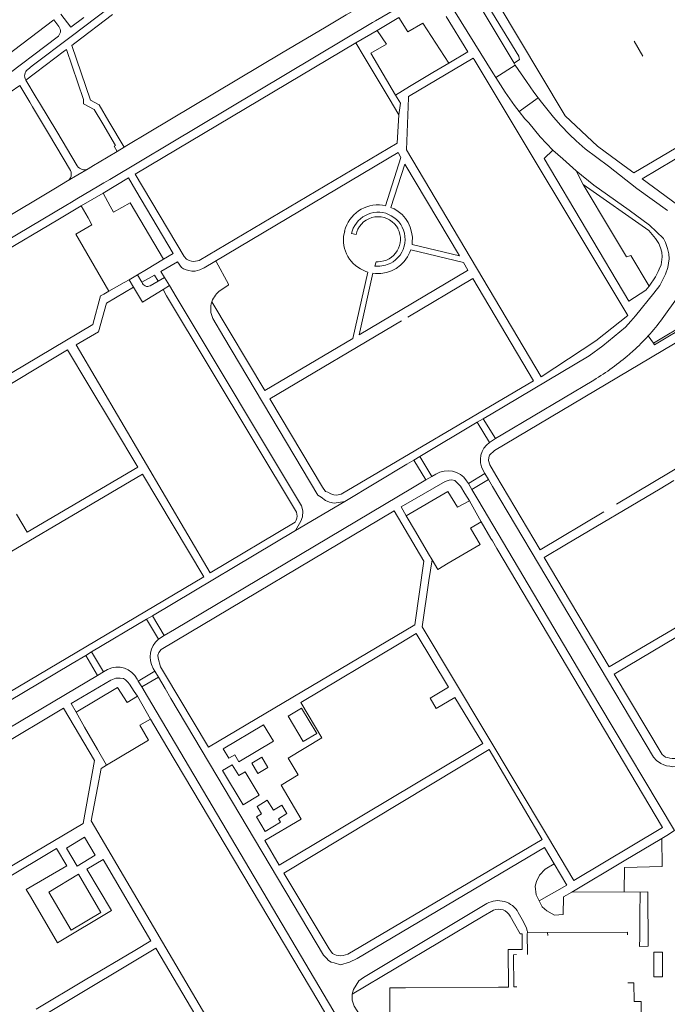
# Model space of a CAD drawing. Extents: x 145000 to 155000, y 457500 to 470000.
# Tile 276 of 548: x 148190 to 148358, y 464749 to 465005. Entities that reach past the tile are written whole.
import ezdxf

# ---------------------------------------------------------------- set-up
doc = ezdxf.new("R2010")
doc.units = 0
doc.header["$LTSCALE"] = 0.2
doc.header["$MEASUREMENT"] = 0
doc.layers.add('kant verharding', color=252, linetype='Continuous', lineweight=0)

msp = doc.modelspace()

# ---------------------------------------------------------------- linework, layer by layer
at = {"layer": 'kant verharding', "lineweight": 0}
for p, q in [((148259.92, 465042.98), (148203.51, 465000.2)), ((148301.61, 465009.02), (148312.91, 464990.77)), ((148214.26, 465005.88), (148204.45, 464998.43)), ((148282.9, 465001.68), (148288.53, 465005.12)), ((148288.53, 465005.12), (148290.88, 465001.38)), ((148306.47, 464996.22), (148300.85, 465005.36)), ((148198.95, 465004.51), (148175.96, 464987)), ((148200.3, 465002.78), (148198.95, 465004.51)), ((148258.09, 464995.8), (148269.64, 465002.69)), ((148290.88, 465001.38), (148294.72, 465003.61)), ((148294.72, 465003.61), (148301.46, 464993.28)), ((148180, 464984.97), (148199.89, 465000)), ((148282.9, 465001.68), (148277.33, 464998.55)), ((148285.33, 464998.21), (148282.9, 465001.68)), ((148203.69, 464997.82), (148204.45, 464998.43)), ((148277.33, 464998.55), (148220.08, 464964.41)), ((148279.54, 464994.87), (148277.33, 464998.55)), ((148281.23, 464995.83), (148285.33, 464998.21)), ((148349.59, 464998.97), (148351.85, 464995.05)), ((148223.75, 464975.3), (148258.09, 464995.8)), ((148286.02, 464984.04), (148279.54, 464994.87)), ((148287.66, 464984.97), (148281.23, 464995.83)), ((148301.46, 464993.28), (148306.47, 464996.22)), ((148308.09, 464994.16), (148307.84, 464994.58)), ((148301.46, 464993.28), (148297.36, 464990.81)), ((148347.92, 464927.71), (148308.09, 464994.16)), ((148313.68, 464989.55), (148318.75, 464992.74)), ((148318.45, 464993.24), (148318.75, 464992.74)), ((148297.36, 464990.81), (148291.32, 464987.17)), ((148312.91, 464990.77), (148313.68, 464989.55)), ((148187.68, 464985.69), (148190.14, 464987.47)), ((148190.14, 464987.47), (148192.73, 464983.11)), ((148191.73, 464988.83), (148194.44, 464984.31)), ((148291.32, 464987.17), (148287.66, 464984.97)), ((148192.73, 464983.11), (148193.45, 464981.9)), ((148193.45, 464981.9), (148197.59, 464974.94)), ((148194.44, 464984.31), (148195.25, 464982.95)), ((148195.25, 464982.95), (148199.74, 464975.47)), ((148288.52, 464979.86), (148286.02, 464984.04)), ((148291, 464984.2), (148290.47, 464970.73)), ((148324.64, 464984.21), (148319.79, 464980.66)), ((148325.51, 464983.09), (148324.64, 464984.21)), ((148288.07, 464972.48), (148288.52, 464979.86)), ((148319.79, 464980.66), (148321.24, 464978.79)), ((148217.22, 464971.4), (148213.28, 464978.09)), ((148349.53, 464964.75), (148373.82, 464979.11)), ((148351.66, 464963.2), (148376.53, 464978.09)), ((148197.59, 464974.94), (148203.3, 464965.34)), ((148199.74, 464975.47), (148205.09, 464966.55)), ((148217.96, 464971.84), (148223.75, 464975.3)), ((148217.22, 464971.4), (148217.96, 464971.84)), ((148210.79, 464967.56), (148215.43, 464970.33)), ((148215.43, 464970.33), (148217.22, 464971.4)), ((148240.8, 464941.76), (148288.31, 464970.06)), ((148288.31, 464970.06), (148289.08, 464968.76)), ((148290.47, 464970.73), (148325.46, 464911.82)), ((148207.86, 464965.82), (148209.25, 464966.64)), ((148209.25, 464966.64), (148210.79, 464967.56)), ((148304.24, 464943.19), (148290.05, 464966.98)), ((148347, 464966.59), (148349.53, 464964.75)), ((148207.86, 464965.82), (148202.55, 464962.66)), ((148334.57, 464965.24), (148336.38, 464961.69)), ((148199.41, 464960.77), (148200.94, 464961.69)), ((148202.55, 464962.66), (148200.94, 464961.69)), ((148204.99, 464957.99), (148210.65, 464961.36)), ((148210.65, 464961.36), (148211.98, 464962.15)), ((148211.77, 464959.45), (148218.36, 464963.48)), ((148211.98, 464962.15), (148213.51, 464963.06)), ((148218.36, 464963.48), (148220.28, 464960.21)), ((148336.38, 464961.69), (148343.68, 464949.46)), ((148357.55, 464958.86), (148351.66, 464963.2)), ((148175.55, 464946.55), (148199.41, 464960.77)), ((148206.1, 464956.18), (148211.77, 464959.45)), ((148211.77, 464959.45), (148213.6, 464956.12)), ((148220.28, 464960.21), (148229.92, 464943.8)), ((148365.05, 464953.32), (148357.55, 464958.86)), ((148202.07, 464956.25), (148203.61, 464957.17)), ((148203.61, 464957.17), (148204.99, 464957.99)), ((148201.72, 464953.58), (148206.1, 464956.18)), ((148206.1, 464956.18), (148207.86, 464953.08)), ((148213.6, 464956.12), (148214.46, 464954.57)), ((148286.55, 464953.63), (148287.25, 464953.2)), ((148134.21, 464913.48), (148199.99, 464952.55)), ((148199.99, 464952.55), (148201.72, 464953.58)), ((148207.86, 464953.08), (148208.87, 464951.28)), ((148274.32, 464949.01), (148274.47, 464949.62)), ((148288.31, 464950.19), (148287.9, 464950.88)), ((148227.41, 464942.3), (148229.92, 464943.8)), ((148223.04, 464939.69), (148227.41, 464942.3)), ((148238.01, 464940.11), (148240.8, 464941.76)), ((148244.32, 464935.81), (148241.08, 464941.71)), ((148287.01, 464941.66), (148286.43, 464941.31)), ((148306.47, 464939.46), (148305.3, 464941.43)), ((148220.69, 464938.28), (148223.04, 464939.69)), ((148278.25, 464922.66), (148306.36, 464939.39)), ((148306.36, 464939.39), (148306.47, 464939.46)), ((148213.25, 464933.99), (148217.24, 464936.27)), ((148217.24, 464936.27), (148218.52, 464937)), ((148218.52, 464937), (148220.69, 464938.28)), ((148218.52, 464937), (148219.69, 464935.04)), ((148221.87, 464936.36), (148220.69, 464938.28)), ((148223.99, 464935.4), (148226.04, 464936.6)), ((148227.69, 464937.61), (148226.04, 464936.6)), ((148228.99, 464935.47), (148227.69, 464937.61)), ((148211.13, 464932.78), (148212.01, 464933.28)), ((148212.01, 464933.28), (148213.25, 464933.99)), ((148219.69, 464935.04), (148212.62, 464930.94)), ((148219.69, 464935.04), (148221.99, 464931.13)), ((148221.99, 464931.13), (148227.33, 464934.47)), ((148227.33, 464934.47), (148228.99, 464935.47)), ((148227.33, 464934.47), (148228.27, 464932.84)), ((148228.99, 464935.47), (148230.72, 464932.59)), ((148242.32, 464934.3), (148244.25, 464935.58)), ((148212.62, 464930.94), (148210.6, 464923.46)), ((148230.72, 464932.59), (148263.28, 464878.27)), ((148240.02, 464931.29), (148253.71, 464908.2)), ((148372.88, 464931.42), (148354.59, 464920.51)), ((148356.89, 464926.82), (148361.02, 464932.62)), ((148240.26, 464926.92), (148243.09, 464922.08)), ((148289.2, 464926.28), (148255.02, 464906.03)), ((148210.6, 464923.46), (148204.81, 464920.1)), ((148253.71, 464908.2), (148276.55, 464921.74)), ((148354.59, 464920.51), (148353.27, 464922.41)), ((148202.57, 464918.82), (148198.24, 464916.22)), ((148207.84, 464909.99), (148202.57, 464918.82)), ((148204.81, 464920.1), (148239.52, 464860.87)), ((148348.36, 464917.64), (148349.36, 464918.51)), ((148198.24, 464916.22), (148185.39, 464908.53)), ((148273.52, 464881.3), (148323.44, 464910.77)), ((148315.55, 464896.92), (148339.16, 464910.93)), ((148214.47, 464898.87), (148207.84, 464909.99)), ((148393, 464907.41), (148345, 464878.7)), ((148293.99, 464891.08), (148308.89, 464899.96)), ((148308.89, 464899.96), (148310.44, 464900.87)), ((148308.89, 464899.96), (148312.02, 464894.75)), ((148310.44, 464900.87), (148312.47, 464902.08)), ((148310.44, 464900.87), (148313.6, 464895.76)), ((148220.78, 464888.29), (148214.47, 464898.87)), ((148313.6, 464895.76), (148312.02, 464894.75)), ((148315.55, 464896.92), (148313.6, 464895.76)), ((148290.64, 464889.07), (148292.45, 464890.14)), ((148292.45, 464890.14), (148293.99, 464891.08)), ((148292.45, 464890.14), (148295.52, 464885)), ((148293.99, 464891.08), (148297.06, 464885.9)), ((148220.78, 464888.29), (148192.05, 464871.44)), ((148274.47, 464879.43), (148290.64, 464889.07)), ((148310.39, 464887.46), (148310.88, 464886.64)), ((148295.52, 464885), (148292.1, 464882.95)), ((148297.06, 464885.9), (148295.52, 464885)), ((148298.16, 464886.53), (148297.06, 464885.9)), ((148306.56, 464884.04), (148306.11, 464884.79)), ((148306.56, 464884.04), (148310.88, 464886.64)), ((148311.79, 464885.1), (148307.48, 464882.52)), ((148310.88, 464886.64), (148311.79, 464885.1)), ((148311.79, 464885.1), (148312.87, 464883.3)), ((148325.17, 464866.84), (148313.7, 464886.27)), ((148356.3, 464882.7), (148359.88, 464884.82)), ((148292.1, 464882.95), (148230.3, 464846.18)), ((148307.48, 464882.52), (148306.56, 464884.04)), ((148309, 464879.96), (148307.48, 464882.52)), ((148332.03, 464868.33), (148356.3, 464882.7)), ((148303.79, 464877.91), (148306.83, 464879.56)), ((148306.83, 464879.56), (148305.67, 464881.48)), ((148309.89, 464874.14), (148306.83, 464879.56)), ((148261.71, 464871.88), (148274.47, 464879.43)), ((148289.11, 464877.98), (148290.43, 464875.66)), ((148192.05, 464871.44), (148189.29, 464876.14)), ((148290.43, 464875.66), (148292.83, 464871.59)), ((148341.73, 464876.75), (148325.17, 464866.84)), ((148224.58, 464849.74), (148261.71, 464871.88)), ((148239.52, 464860.87), (148261.58, 464874.01)), ((148309.89, 464874.14), (148307.1, 464872.45)), ((148307.1, 464872.45), (148309.63, 464868.19)), ((148309.89, 464874.14), (148312.42, 464869.82)), ((148292.83, 464871.59), (148296.23, 464865.84)), ((148312.42, 464869.82), (148312.8, 464869.17)), ((148309.63, 464868.19), (148301.35, 464863.35)), ((148326.23, 464864.89), (148332.03, 464868.33)), ((148296.23, 464865.84), (148297.15, 464864.28)), ((148296.35, 464858.84), (148297.15, 464864.28)), ((148333.1, 464853.31), (148326.23, 464864.89)), ((148187.35, 464829.77), (148237.9, 464859.84)), ((148377.18, 464856.62), (148343.09, 464836.43)), ((148343.09, 464836.43), (148333.1, 464853.31)), ((148223.04, 464848.81), (148208.81, 464840.34)), ((148224.58, 464849.74), (148223.04, 464848.81)), ((148223.04, 464848.81), (148226.12, 464843.62)), ((148224.58, 464849.74), (148227.61, 464844.57)), ((148239.15, 464815.56), (148292.71, 464847.36)), ((148226.12, 464843.62), (148227.61, 464844.57)), ((148227.61, 464844.57), (148230.3, 464846.18)), ((148288.61, 464842.45), (148263.09, 464827.24)), ((148207.26, 464839.42), (148203.73, 464837.3)), ((148208.81, 464840.34), (148207.26, 464839.42)), ((148207.26, 464839.42), (148210.3, 464834.23)), ((148208.81, 464840.34), (148211.84, 464835.17)), ((148187.05, 464827.35), (148203.73, 464837.3)), ((148224.81, 464836.06), (148225.23, 464835.33)), ((148207.54, 464832.59), (148210.3, 464834.23)), ((148210.3, 464834.23), (148211.84, 464835.17)), ((148211.84, 464835.17), (148212.92, 464835.79)), ((148220.92, 464832.78), (148225.23, 464835.33)), ((148221.83, 464831.25), (148226.13, 464833.79)), ((148226.13, 464833.79), (148225.23, 464835.33)), ((148227.87, 464830.84), (148226.13, 464833.79)), ((148227.74, 464834.72), (148239.15, 464815.56)), ((148207.54, 464832.59), (148179.61, 464815.95)), ((148220.65, 464833.23), (148220.92, 464832.78)), ((148220.92, 464832.78), (148221.83, 464831.25)), ((148221.83, 464831.25), (148223.26, 464828.79)), ((148301.43, 464831.17), (148296.65, 464828.32)), ((148218, 464827.23), (148220.72, 464828.83)), ((148220.72, 464828.83), (148219.88, 464830.07)), ((148224.05, 464822.91), (148220.72, 464828.83)), ((148223.26, 464828.79), (148273.97, 464743.13)), ((148298.24, 464825.66), (148303.04, 464828.52)), ((148203.47, 464826.92), (148204.77, 464824.68)), ((148296.65, 464828.32), (148298.24, 464825.66)), ((148204.77, 464824.68), (148206.98, 464820.83)), ((148206.98, 464820.83), (148210.34, 464814.95)), ((148221.29, 464821.27), (148224.05, 464822.91)), ((148224.05, 464822.91), (148228.36, 464815.66)), ((148253.36, 464821.39), (148242.97, 464815.14)), ((148228.36, 464815.66), (148267.76, 464749.33)), ((148210.34, 464814.95), (148212.66, 464810.9)), ((148266.9, 464790.62), (148305.58, 464813.71)), ((148248.09, 464800.6), (148242.77, 464809.51)), ((148263.17, 464796.94), (148253.77, 464791.32)), ((148356.74, 464791.84), (148358.08, 464792.68)), ((148358.08, 464792.68), (148360.04, 464793.92)), ((148253.77, 464791.32), (148257.43, 464784.96)), ((148257.43, 464784.96), (148266.9, 464790.62)), ((148356.74, 464791.84), (148347.03, 464786.05)), ((148199.71, 464789.32), (148185.69, 464780.92)), ((148202.35, 464784.8), (148199.71, 464789.32)), ((148211.81, 464786.45), (148207.52, 464783.88)), ((148347.03, 464786.05), (148333.45, 464777.96)), ((148207.52, 464783.88), (148213.92, 464773.18)), ((148347.03, 464778.06), (148347.08, 464784.34)), ((148333.45, 464777.96), (148347.03, 464778.06)), ((148347.03, 464778.06), (148351.11, 464777.94)), ((148351.11, 464777.94), (148351.09, 464772.08)), ((148199.95, 464764.81), (148192.9, 464776.79)), ((148311.38, 464774.99), (148306.64, 464772.18)), ((148213.92, 464773.18), (148199.95, 464764.81)), ((148310.37, 464771.7), (148313.11, 464773.28)), ((148320.51, 464770.84), (148319.53, 464772.65)), ((148351.09, 464772.08), (148351.07, 464766.13)), ((148310.37, 464771.7), (148276.4, 464751.47)), ((148317.39, 464771.69), (148318.53, 464769.71)), ((148321.91, 464767.38), (148321.89, 464767.7)), ((148327.12, 464767.43), (148321.91, 464767.38)), ((148327.12, 464767.43), (148327.17, 464766.66)), ((148207.13, 464755.14), (148220.02, 464762.83)), ((148354.72, 464762.35), (148354.7, 464759.83)), ((148354.7, 464759.83), (148354.66, 464755.94)), ((148356.91, 464755.92), (148356.95, 464759.81)), ((148194.43, 464747.54), (148207.13, 464755.14)), ((148354.66, 464755.94), (148356.91, 464755.92)), ((148290.23, 464753.1), (148286.16, 464753.07)), ((148286.16, 464753.07), (148286.18, 464749.85)), ((148314.4, 464753.26), (148290.23, 464753.1)), ((148317.01, 464753.28), (148314.4, 464753.26)), ((148319.15, 464753.34), (148318.33, 464753.33)), ((148267.76, 464749.33), (148271.16, 464743.6))]:
    msp.add_line(p, q, dxfattribs=at)
at = {"layer": 'kant verharding', "lineweight": 0, "flags": 128}
for points in [[(148301.1, 465033.02), (148301.19, 465031.34), (148301.73, 465029.75), (148302.97, 465027.73), (148331.21, 464980.41)], [(148318.45, 464993.24), (148319.81, 464994.15), (148319.79, 464994.53), (148319.67, 464995.03), (148300.1, 465027.06), (148298.55, 465026.07)], [(148298.55, 465026.07), (148304.43, 465016.57), (148311.19, 465005.4), (148318.45, 464993.24)], [(148269.64, 465002.69), (148274.89, 465005.83), (148283.11, 465010.54), (148287.56, 465013.33)], [(148206.76, 465005.08), (148203.43, 465002.56), (148200.81, 465005.93)], [(148281.67, 465003.77), (148282.43, 465004.23), (148287.36, 465007.05)], [(148213.51, 464963.06), (148236.93, 464977.01), (148281.67, 465003.77)], [(148192.24, 464991.63), (148193.39, 464992.52), (148203.51, 465000.2)], [(148213.28, 464978.09), (148210.75, 464982.39), (148208.51, 464983.66), (148203.69, 464997.82)], [(148191.73, 464988.83), (148201.72, 464996.4), (148202.28, 464996.78)], [(148202.28, 464996.78), (148206.71, 464983.82), (148206.69, 464982.71), (148209.47, 464981.22), (148211.69, 464977.45)], [(148307.84, 464994.58), (148291.02, 464984.56), (148291, 464984.2)], [(148324.64, 464984.21), (148323.58, 464985.68), (148321.64, 464988.45), (148318.75, 464992.74)], [(148319.79, 464980.66), (148318.58, 464982.27), (148316.13, 464985.72), (148315.49, 464986.7), (148313.68, 464989.55)], [(148288.52, 464979.86), (148288.95, 464982.85), (148287.66, 464984.97)], [(148325.51, 464983.09), (148328.69, 464979.22), (148330.59, 464977.04), (148332.84, 464974.72), (148334.57, 464973.07), (148336.85, 464971), (148342.92, 464966.45), (148350.28, 464960.69), (148358.22, 464954.95)], [(148331.21, 464980.41), (148331.72, 464979.56), (148340.05, 464971.64), (148347, 464966.59)], [(148211.69, 464977.45), (148214.96, 464971.88), (148214.61, 464971.66), (148215.43, 464970.33)], [(148328.48, 464970.66), (148325.22, 464974.15), (148322.26, 464977.71), (148321.24, 464978.79)], [(148220.08, 464964.41), (148232.79, 464943.03), (148233.38, 464942.37), (148234.07, 464942.01), (148234.75, 464941.8), (148235.32, 464941.75), (148236.75, 464941.98), (148288.07, 464972.48)], [(148353.48, 464935.3), (148352.6, 464934.29), (148348.24, 464931.46), (148326.28, 464968.46), (148328.48, 464970.66)], [(148334.57, 464965.24), (148331.08, 464968.4), (148328.48, 464970.66)], [(148284.32, 464956.36), (148285.1, 464956.22), (148289.08, 464968.76)], [(148290.05, 464966.98), (148286.48, 464955.78), (148287.2, 464955.45)], [(148356.29, 464935.52), (148357.75, 464938.41), (148358.32, 464940.2), (148358.69, 464942.38), (148358.61, 464943.7), (148358.22, 464945.13), (148357.71, 464946.64), (148357.18, 464947.67), (148353.54, 464951.14), (148348.26, 464955.1), (148339.16, 464961.56), (148334.57, 464965.24)], [(148355.82, 464939.16), (148356.11, 464939.73), (148356.57, 464940.9), (148356.9, 464942.92), (148356.79, 464944.15), (148356.47, 464945.25), (148355.96, 464946.38), (148355.13, 464947.74), (148353.38, 464949.74), (148336.38, 464961.69)], [(148124.67, 464910.31), (148186.57, 464947.02), (148202.07, 464956.25)], [(148214.46, 464954.57), (148218.79, 464956.99), (148227.41, 464942.3)], [(148208.87, 464951.28), (148204.74, 464948.79), (148213.25, 464933.99)], [(148277.6, 464949.41), (148277.42, 464948.78), (148276.28, 464949.03), (148276.43, 464949.63)], [(148343.68, 464949.46), (148347.57, 464942.95), (148348.75, 464943.31), (148353.48, 464935.3)], [(148292.02, 464946.73), (148291.96, 464946.17), (148304.24, 464943.19)], [(148305.3, 464941.43), (148291.62, 464944.73), (148291.41, 464944.18)], [(148227.69, 464937.61), (148226.8, 464939.16), (148231.08, 464941.62)], [(148231.08, 464941.62), (148232.13, 464940.16), (148232.67, 464939.83), (148233.35, 464939.54), (148233.99, 464939.39), (148234.79, 464939.25), (148235.69, 464939.22), (148236.92, 464939.55), (148238.01, 464940.11)], [(148283.13, 464941.66), (148282.6, 464941.68), (148282.31, 464940.53), (148282.61, 464940.51)], [(148276.55, 464921.74), (148280.45, 464938.98), (148279.99, 464939.14)], [(148282.45, 464938.6), (148281.8, 464938.67), (148278.25, 464922.66)], [(148353.48, 464935.3), (148355.09, 464937.74), (148355.82, 464939.16)], [(148221.87, 464936.36), (148225.08, 464938.18), (148226.04, 464936.6)], [(148323.44, 464910.77), (148307.77, 464937.29), (148290.88, 464927.28)], [(148348.72, 464926.24), (148349.92, 464927.59), (148354.69, 464933.49), (148356.29, 464935.52)], [(148211.13, 464932.78), (148209.12, 464925.4), (148153.1, 464892.08), (148152.05, 464891.61), (148150.99, 464891.35), (148150.29, 464891.36), (148149.39, 464891.44), (148147.62, 464892.19), (148147.25, 464892.54), (148146.32, 464893.73), (148134.21, 464913.48)], [(148261.58, 464874.01), (148261.88, 464874.53), (148262.09, 464875.03), (148262.1, 464875.63), (148261.96, 464876.6), (148228.27, 464932.84)], [(148313.7, 464886.27), (148312.11, 464888.95), (148311.83, 464890.01), (148311.84, 464890.86), (148312.07, 464891.43), (148313.33, 464892.64), (148377.29, 464930.64)], [(148354.59, 464920.51), (148354.84, 464920.05), (148373.42, 464931.17)], [(148312.47, 464902.08), (148337.95, 464917.26), (148341.5, 464919.8), (148347.34, 464924.69), (148348.72, 464926.24)], [(148325.46, 464911.82), (148339.67, 464921.1), (148347.92, 464927.71)], [(148243.09, 464922.08), (148267.51, 464881.04), (148268.33, 464880.53), (148269.49, 464879.67), (148270.57, 464879.21), (148271.71, 464878.97), (148274.47, 464879.43)], [(148255.02, 464906.03), (148268.68, 464883.11), (148269.45, 464882.02), (148270.07, 464881.79), (148270.92, 464881.38), (148271.66, 464881.12), (148272.46, 464881.04), (148273.52, 464881.3)], [(148237.9, 464859.84), (148221.97, 464886.5), (148171.1, 464856.55), (148170.18, 464855.79)], [(148305.67, 464881.48), (148304.5, 464883.41), (148303.07, 464884.85), (148302.27, 464884.99), (148301.57, 464884.92), (148300.56, 464884.63), (148289.11, 464877.98)], [(148312.87, 464883.3), (148354.63, 464813.03), (148355.35, 464812.14), (148356.49, 464811.38), (148357.29, 464810.99), (148357.98, 464810.79), (148358.88, 464810.67), (148359.56, 464810.49), (148360.91, 464810.7), (148362.97, 464811.51), (148408.35, 464838.77)], [(148290.43, 464875.66), (148301.23, 464881.97), (148303.79, 464877.91)], [(148360.04, 464793.92), (148340.46, 464826.87), (148309, 464879.96)], [(148287.3, 464876.95), (148226.84, 464840.97), (148226.23, 464840.22), (148226.02, 464839.5), (148226.04, 464838.7), (148226.69, 464836.49), (148227.74, 464834.72)], [(148261.71, 464871.88), (148263.06, 464874.26), (148263.52, 464875.43), (148263.61, 464876.86), (148263.47, 464877.69), (148263.28, 464878.27)], [(148292.71, 464847.36), (148294.99, 464863.88), (148287.3, 464876.95)], [(148312.8, 464869.17), (148313.97, 464867.17), (148356.98, 464794.72)], [(148301.35, 464863.35), (148298.67, 464861.78), (148297.15, 464864.28)], [(148410.05, 464842.1), (148410.34, 464842.28), (148396.52, 464865.57), (148344.4, 464834.55)], [(148327.1, 464792.46), (148294.6, 464846.89), (148296.35, 464858.84)], [(148301.43, 464831.17), (148293.03, 464845.08), (148288.61, 464842.45)], [(148344.4, 464834.55), (148356.87, 464813.67), (148357.73, 464812.97), (148358.23, 464812.88), (148358.83, 464812.7), (148359.45, 464812.65), (148360.16, 464812.66), (148361.01, 464812.88), (148410.05, 464842.1)], [(148219.88, 464830.07), (148218.61, 464831.93), (148218.19, 464832.48), (148217.57, 464833.09), (148217.05, 464833.47), (148216.2, 464833.55), (148215.07, 464833.49), (148213.79, 464833.03), (148203.47, 464826.92)], [(148204.77, 464824.68), (148215.5, 464831.06), (148218, 464827.23)], [(148227.87, 464830.84), (148229.34, 464828.23), (148268.97, 464761.54), (148269.71, 464760.83), (148270.3, 464760.17), (148271, 464759.77), (148271.74, 464759.61), (148273.36, 464759.09), (148275.7, 464759.74), (148277.73, 464760.69), (148326.33, 464789.5), (148328.86, 464785.29)], [(148305.58, 464813.71), (148310.28, 464816.52), (148303.04, 464828.52)], [(148263.09, 464827.24), (148268.58, 464818.04), (148259.79, 464812.76), (148262.38, 464808.37), (148257.99, 464805.76), (148263.19, 464796.94), (148263.17, 464796.94)], [(148141.47, 464789.33), (148143.04, 464790.71), (148150.26, 464795.11), (148201.5, 464825.74)], [(148201.5, 464825.74), (148209.54, 464812.13), (148206.61, 464795.81), (148153.59, 464764.33)], [(148263.68, 464817.04), (148267.21, 464819.14), (148263.3, 464825.72), (148259.77, 464823.61), (148263.68, 464817.04)], [(148212.66, 464810.9), (148223.59, 464817.39), (148221.29, 464821.27)], [(148247.04, 464811.83), (148255.96, 464817.13), (148253.36, 464821.39)], [(148242.97, 464815.14), (148244.42, 464812.72), (148245.96, 464813.64), (148247.04, 464811.83)], [(148325.76, 464791.59), (148311.99, 464815.02), (148258.68, 464782.9)], [(148210.3, 464805.03), (148211.25, 464810.02), (148212.66, 464810.9)], [(148242.77, 464809.51), (148245.31, 464811.01), (148246.99, 464808.21), (148248.66, 464809.2)], [(148250.35, 464811.42), (148251.91, 464808.78), (148254.55, 464810.35), (148252.98, 464812.98), (148250.35, 464811.42)], [(148248.66, 464809.2), (148252.31, 464803.11), (148248.09, 464800.6)], [(148244.25, 464735.95), (148208.65, 464796.46), (148210.3, 464805.03)], [(148253.83, 464793.72), (148251.62, 464797.48), (148252.9, 464798.26), (148251.75, 464800.23), (148254.39, 464801.8), (148255.96, 464799.2), (148258.17, 464800.51), (148259.47, 464798.33), (148257.28, 464796.99), (148257.8, 464796.12), (148253.83, 464793.72)], [(148356.98, 464794.72), (148333.96, 464780.98), (148327.1, 464792.46)], [(148202.32, 464789.4), (148206.98, 464792.2), (148209.72, 464787.51), (148205.06, 464784.72), (148202.32, 464789.4)], [(148258.68, 464782.9), (148270.44, 464763.25), (148271.35, 464762.04), (148271.8, 464761.76), (148272.27, 464761.58), (148272.77, 464761.47), (148273.42, 464761.41), (148274.07, 464761.53), (148275.25, 464761.87), (148325.76, 464791.59)], [(148347.08, 464784.34), (148356.88, 464784.63), (148356.74, 464791.84)], [(148220.02, 464762.83), (148224.17, 464765.32), (148211.81, 464786.45)], [(148328.86, 464785.29), (148326.46, 464783.89), (148325, 464782.33), (148324.25, 464780.69), (148323.91, 464779.49), (148324.14, 464777.24), (148324.97, 464775.7)], [(148324.97, 464775.7), (148332.09, 464779.73), (148328.86, 464785.29)], [(148192.9, 464776.79), (148191.84, 464778.59), (148202.35, 464784.8)], [(148197.71, 464777.98), (148205.39, 464782.58), (148211.17, 464772.7), (148203.49, 464768.09), (148197.71, 464777.98)], [(148331.21, 464772.1), (148331.26, 464776.73), (148333.45, 464777.96)], [(148353.27, 464763.93), (148353.13, 464778.04), (148351.11, 464777.94)], [(148324.97, 464775.7), (148325.73, 464774.17), (148326.89, 464773.13), (148328.93, 464771.96), (148331.21, 464772.1)], [(148276.4, 464751.47), (148276.74, 464752.65), (148278.12, 464754.88), (148279.35, 464755.82), (148306.64, 464772.18)], [(148318.53, 464769.71), (148320.01, 464767.16), (148320.49, 464767.12), (148320.54, 464763.06), (148316.94, 464763.03), (148317.01, 464753.28)], [(148321.64, 464768.59), (148321.23, 464769.51), (148320.51, 464770.84)], [(148321.89, 464761.78), (148321.83, 464767.24), (148321.91, 464767.38)], [(148347.83, 464766.83), (148347.83, 464767.59), (148327.12, 464767.43)], [(148351.07, 464766.13), (148351.02, 464763.85), (148353.27, 464763.93)], [(148183.11, 464714.93), (148184.87, 464712.06), (148186.11, 464710.62), (148186.65, 464710.37), (148187.3, 464710.16), (148187.93, 464710.08), (148188.85, 464710.07), (148239.21, 464740.08), (148225.5, 464763.42), (148172.7, 464731.84), (148179.9, 464720.13), (148180.12, 464720.26)], [(148356.95, 464759.81), (148356.97, 464762.32), (148354.72, 464762.35)], [(148318.33, 464753.33), (148318.29, 464761.7), (148319.09, 464761.74)], [(148353.31, 464741.21), (148353.21, 464745.38), (148351.42, 464745.37), (148351.38, 464749.58), (148349.61, 464749.57), (148349.54, 464754.37), (148347.93, 464754.36)], [(148278.49, 464745.89), (148276.92, 464748.32), (148276.41, 464749.87), (148276.4, 464751.47)], [(148286.18, 464749.85), (148286.23, 464741.88), (148285.38, 464741.2), (148284.57, 464740.16)]]:
    msp.add_lwpolyline(points, dxfattribs=at)
at = {"layer": 'kant verharding', "lineweight": 0}
for centre, radius, start, end in [((148198.74, 465001.59), 1.96, 305.9618, 37.4607), ((148206.85, 464967.61), 2.06, 210.8197, 299.5024), ((148283.14, 464947.51), 8.93, 82.4422, 166.2801), ((148283.12, 464947.52), 7.01, 60.6612, 162.4509), ((148283.15, 464947.53), 8.9, 354.8818, 62.9101), ((148283.12, 464947.5), 5.85, 35.2557, 160.9905), ((148283.12, 464947.51), 7.03, 303.6294, 53.9861), ((148282.83, 464947.34), 8.67, 168.8834, 250.8762), ((148283.12, 464947.51), 5.84, 270.0853, 27.3848), ((148283.09, 464947.56), 8.98, 265.9446, 337.9304), ((148240.9, 464941.56), 0.232, 40.5819, 116.3247), ((148283.06, 464947.8), 7.3, 266.4395, 297.4467), ((148223.31, 464936.72), 1.48, 194.0995, 297.4854), ((148244.18, 464935.73), 0.162, 297.1688, 28.7709), ((148245.57, 464929.41), 5.86, 161.3627, 205.1641), ((148310.36, 464961.33), 57.92, 317.7958, 323.4417), ((148310.3, 464961.39), 58, 312.3301, 317.7872), ((148301.06, 464972.86), 72.71, 301.6077, 310.5855), ((148315.32, 464890.19), 5.63, 125.8607, 208.9701), ((148301.22, 464881.49), 5.9, 34.0737, 121.2705), ((148229.86, 464839.07), 5.88, 129.4377, 210.7904), ((148314.28, 464769.75), 5.99, 28.9362, 118.965), ((148317, 464766.81), 4.96, 10.2795, 21.0002)]:
    msp.add_arc(centre, radius, start, end, dxfattribs=at)
at = {"layer": 'kant verharding', "lineweight": 0, "extrusion": (0, 0, -1)}
for centre, radius, start, end in [((-148193.55, 464989.95), 2.14, 328.3526, 52.0197), ((-148201.49, 464964.4), 2.04, 152.8166, 238.5299), ((-148245.58, 464929.41), 5.87, 18.6189, 56.3231), ((-148215.49, 464830.61), 5.78, 63.5898, 153.0799), ((-148314.38, 464770.16), 3.37, 67.9901, 153.0279)]:
    msp.add_arc(centre, radius, start, end, dxfattribs=at)

doc.saveas('drawing.dxf')
